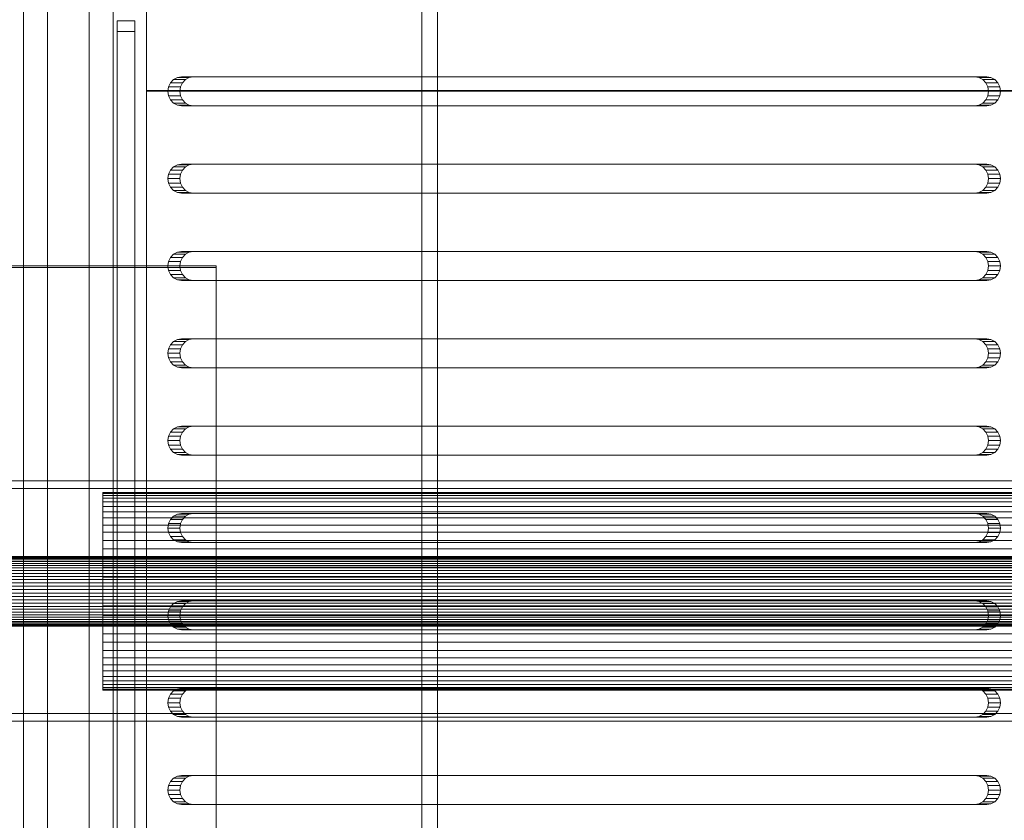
# Model space of a CAD drawing. Header units: millimetres. Extents: x -3490 to 61924, y -72580 to 6847.
# Tile 669 of 1056: x 27278 to 27447, y -18053 to -17915. Entities that reach past the tile are written whole.
import ezdxf

# ---------------------------------------------------------------- set-up
doc = ezdxf.new("R2010")
doc.units = ezdxf.units.MM
doc.layers.add('superior_bajante_movil', color=7, linetype='Continuous', lineweight=0)
doc.layers.add('superior_C09', color=7, linetype='Continuous', lineweight=0)

msp = doc.modelspace()

# ---------------------------------------------------------------- linework, layer by layer
at = {"layer": 'superior_bajante_movil'}
for p, q in [((27278.989, -17792), (27278.989, -18168)), ((27283.093, -18168), (27283.093, -17792)), ((27290.265, -18168), (27290.265, -17792)), ((27294.369, -17792), (27294.369, -18168)), ((27347.371, -18080), (27347.371, -17880)), ((27350.067, -17880), (27350.067, -18080)), ((27304.735, -17925.477), (27304.215, -17926.031)), ((27305.39, -17925.122), (27304.735, -17925.477)), ((27304.735, -17925.477), (27306.787, -17925.477)), ((27306.116, -17925), (27305.39, -17925.122)), ((27305.39, -17925.122), (27307.442, -17925.122)), ((27306.116, -17925), (27308.168, -17925)), ((27442.371, -17925), (27306.116, -17925)), ((27306.267, -17926.031), (27306.787, -17925.477)), ((27306.787, -17925.477), (27307.442, -17925.122)), ((27307.442, -17925.122), (27308.168, -17925)), ((27308.168, -17925), (27444.423, -17925)), ((27442.371, -17925), (27444.423, -17925)), ((27443.097, -17925.122), (27442.371, -17925)), ((27443.097, -17925.122), (27445.149, -17925.122)), ((27443.752, -17925.477), (27443.097, -17925.122)), ((27443.752, -17925.477), (27445.804, -17925.477)), ((27444.272, -17926.031), (27443.752, -17925.477)), ((27444.423, -17925), (27445.149, -17925.122)), ((27445.149, -17925.122), (27445.804, -17925.477)), ((27445.804, -17925.477), (27446.324, -17926.031)), ((27303.881, -17926.727), (27303.766, -17927.5)), ((27303.766, -17927.5), (27303.881, -17928.273)), ((27303.766, -17927.5), (27305.818, -17927.5)), ((27304.215, -17926.031), (27303.881, -17926.727)), ((27303.881, -17926.727), (27305.933, -17926.727)), ((27304.215, -17926.031), (27306.267, -17926.031)), ((27305.818, -17927.5), (27305.933, -17926.727)), ((27305.933, -17928.273), (27305.818, -17927.5)), ((27305.933, -17926.727), (27306.267, -17926.031)), ((27444.272, -17926.031), (27446.324, -17926.031)), ((27444.605, -17926.727), (27444.272, -17926.031)), ((27444.605, -17926.727), (27446.657, -17926.727)), ((27444.72, -17927.5), (27444.605, -17926.727)), ((27444.605, -17928.273), (27444.72, -17927.5)), ((27444.72, -17927.5), (27446.772, -17927.5)), ((27446.324, -17926.031), (27446.657, -17926.727)), ((27446.657, -17926.727), (27446.772, -17927.5)), ((27446.772, -17927.5), (27446.657, -17928.273)), ((27303.881, -17928.273), (27304.215, -17928.969)), ((27303.881, -17928.273), (27305.933, -17928.273)), ((27304.215, -17928.969), (27304.735, -17929.523)), ((27304.215, -17928.969), (27306.267, -17928.969)), ((27306.267, -17928.969), (27305.933, -17928.273)), ((27306.787, -17929.523), (27306.267, -17928.969)), ((27443.752, -17929.523), (27444.272, -17928.969)), ((27444.272, -17928.969), (27444.605, -17928.273)), ((27444.272, -17928.969), (27446.324, -17928.969)), ((27444.605, -17928.273), (27446.657, -17928.273)), ((27446.324, -17928.969), (27445.804, -17929.523)), ((27446.657, -17928.273), (27446.324, -17928.969)), ((27304.735, -17929.523), (27305.39, -17929.878)), ((27304.735, -17929.523), (27306.787, -17929.523)), ((27305.39, -17929.878), (27306.116, -17930)), ((27305.39, -17929.878), (27307.442, -17929.878)), ((27308.168, -17930), (27306.116, -17930)), ((27306.116, -17930), (27442.371, -17930)), ((27307.442, -17929.878), (27306.787, -17929.523)), ((27308.168, -17930), (27307.442, -17929.878)), ((27444.423, -17930), (27308.168, -17930)), ((27442.371, -17930), (27443.097, -17929.878)), ((27442.371, -17930), (27444.423, -17930)), ((27443.097, -17929.878), (27443.752, -17929.523)), ((27443.097, -17929.878), (27445.149, -17929.878)), ((27443.752, -17929.523), (27445.804, -17929.523)), ((27445.149, -17929.878), (27444.423, -17930)), ((27445.804, -17929.523), (27445.149, -17929.878)), ((27304.215, -17941.031), (27303.881, -17941.727)), ((27304.735, -17940.477), (27304.215, -17941.031)), ((27304.215, -17941.031), (27306.267, -17941.031)), ((27305.39, -17940.122), (27304.735, -17940.477)), ((27304.735, -17940.477), (27306.787, -17940.477)), ((27306.116, -17940), (27305.39, -17940.122)), ((27305.39, -17940.122), (27307.442, -17940.122)), ((27305.933, -17941.727), (27306.267, -17941.031)), ((27306.116, -17940), (27308.168, -17940)), ((27442.371, -17940), (27306.116, -17940)), ((27306.267, -17941.031), (27306.787, -17940.477)), ((27306.787, -17940.477), (27307.442, -17940.122)), ((27307.442, -17940.122), (27308.168, -17940)), ((27308.168, -17940), (27444.423, -17940)), ((27442.371, -17940), (27444.423, -17940)), ((27443.097, -17940.122), (27442.371, -17940)), ((27443.097, -17940.122), (27445.149, -17940.122)), ((27443.752, -17940.477), (27443.097, -17940.122)), ((27443.752, -17940.477), (27445.804, -17940.477)), ((27444.272, -17941.031), (27443.752, -17940.477)), ((27444.272, -17941.031), (27446.324, -17941.031)), ((27444.605, -17941.727), (27444.272, -17941.031)), ((27444.423, -17940), (27445.149, -17940.122)), ((27445.149, -17940.122), (27445.804, -17940.477)), ((27445.804, -17940.477), (27446.324, -17941.031)), ((27446.324, -17941.031), (27446.657, -17941.727)), ((27303.881, -17941.727), (27303.766, -17942.5)), ((27303.766, -17942.5), (27303.881, -17943.273)), ((27303.766, -17942.5), (27305.818, -17942.5)), ((27303.881, -17941.727), (27305.933, -17941.727)), ((27305.818, -17942.5), (27305.933, -17941.727)), ((27305.933, -17943.273), (27305.818, -17942.5)), ((27444.605, -17941.727), (27446.657, -17941.727)), ((27444.72, -17942.5), (27444.605, -17941.727)), ((27444.605, -17943.273), (27444.72, -17942.5)), ((27444.72, -17942.5), (27446.772, -17942.5)), ((27446.657, -17941.727), (27446.772, -17942.5)), ((27446.772, -17942.5), (27446.657, -17943.273)), ((27303.881, -17943.273), (27304.215, -17943.969)), ((27303.881, -17943.273), (27305.933, -17943.273)), ((27304.215, -17943.969), (27304.735, -17944.523)), ((27304.215, -17943.969), (27306.267, -17943.969)), ((27304.735, -17944.523), (27305.39, -17944.878)), ((27304.735, -17944.523), (27306.787, -17944.523)), ((27306.267, -17943.969), (27305.933, -17943.273)), ((27306.787, -17944.523), (27306.267, -17943.969)), ((27307.442, -17944.878), (27306.787, -17944.523)), ((27443.097, -17944.878), (27443.752, -17944.523)), ((27443.752, -17944.523), (27444.272, -17943.969)), ((27443.752, -17944.523), (27445.804, -17944.523)), ((27444.272, -17943.969), (27444.605, -17943.273)), ((27444.272, -17943.969), (27446.324, -17943.969)), ((27444.605, -17943.273), (27446.657, -17943.273)), ((27445.804, -17944.523), (27445.149, -17944.878)), ((27446.324, -17943.969), (27445.804, -17944.523)), ((27446.657, -17943.273), (27446.324, -17943.969)), ((27305.39, -17944.878), (27306.116, -17945)), ((27305.39, -17944.878), (27307.442, -17944.878)), ((27308.168, -17945), (27306.116, -17945)), ((27306.116, -17945), (27442.371, -17945)), ((27308.168, -17945), (27307.442, -17944.878)), ((27444.423, -17945), (27308.168, -17945)), ((27442.371, -17945), (27443.097, -17944.878)), ((27442.371, -17945), (27444.423, -17945)), ((27443.097, -17944.878), (27445.149, -17944.878)), ((27445.149, -17944.878), (27444.423, -17945)), ((27304.215, -17956.031), (27303.881, -17956.727)), ((27304.735, -17955.477), (27304.215, -17956.031)), ((27304.215, -17956.031), (27306.267, -17956.031)), ((27305.39, -17955.122), (27304.735, -17955.477)), ((27304.735, -17955.477), (27306.787, -17955.477)), ((27306.116, -17955), (27305.39, -17955.122)), ((27305.39, -17955.122), (27307.442, -17955.122)), ((27305.933, -17956.727), (27306.267, -17956.031)), ((27306.116, -17955), (27308.168, -17955)), ((27442.371, -17955), (27306.116, -17955)), ((27306.267, -17956.031), (27306.787, -17955.477)), ((27306.787, -17955.477), (27307.442, -17955.122)), ((27307.442, -17955.122), (27308.168, -17955)), ((27308.168, -17955), (27444.423, -17955)), ((27442.371, -17955), (27444.423, -17955)), ((27443.097, -17955.122), (27442.371, -17955)), ((27443.097, -17955.122), (27445.149, -17955.122)), ((27443.752, -17955.477), (27443.097, -17955.122)), ((27443.752, -17955.477), (27445.804, -17955.477)), ((27444.272, -17956.031), (27443.752, -17955.477)), ((27444.272, -17956.031), (27446.324, -17956.031)), ((27444.605, -17956.727), (27444.272, -17956.031)), ((27444.423, -17955), (27445.149, -17955.122)), ((27445.149, -17955.122), (27445.804, -17955.477)), ((27445.804, -17955.477), (27446.324, -17956.031)), ((27446.324, -17956.031), (27446.657, -17956.727)), ((27303.881, -17956.727), (27303.766, -17957.5)), ((27303.766, -17957.5), (27303.881, -17958.273)), ((27303.766, -17957.5), (27305.818, -17957.5)), ((27303.881, -17956.727), (27305.933, -17956.727)), ((27305.818, -17957.5), (27305.933, -17956.727)), ((27305.933, -17958.273), (27305.818, -17957.5)), ((27444.605, -17956.727), (27446.657, -17956.727)), ((27444.72, -17957.5), (27444.605, -17956.727)), ((27444.605, -17958.273), (27444.72, -17957.5)), ((27444.72, -17957.5), (27446.772, -17957.5)), ((27446.657, -17956.727), (27446.772, -17957.5)), ((27446.772, -17957.5), (27446.657, -17958.273)), ((27303.881, -17958.273), (27304.215, -17958.969)), ((27303.881, -17958.273), (27305.933, -17958.273)), ((27304.215, -17958.969), (27304.735, -17959.523)), ((27304.215, -17958.969), (27306.267, -17958.969)), ((27304.735, -17959.523), (27305.39, -17959.878)), ((27304.735, -17959.523), (27306.787, -17959.523)), ((27306.267, -17958.969), (27305.933, -17958.273)), ((27306.787, -17959.523), (27306.267, -17958.969)), ((27307.442, -17959.878), (27306.787, -17959.523)), ((27443.097, -17959.878), (27443.752, -17959.523)), ((27443.752, -17959.523), (27444.272, -17958.969)), ((27443.752, -17959.523), (27445.804, -17959.523)), ((27444.272, -17958.969), (27444.605, -17958.273)), ((27444.272, -17958.969), (27446.324, -17958.969)), ((27444.605, -17958.273), (27446.657, -17958.273)), ((27445.804, -17959.523), (27445.149, -17959.878)), ((27446.324, -17958.969), (27445.804, -17959.523)), ((27446.657, -17958.273), (27446.324, -17958.969)), ((27305.39, -17959.878), (27306.116, -17960)), ((27305.39, -17959.878), (27307.442, -17959.878)), ((27308.168, -17960), (27306.116, -17960)), ((27306.116, -17960), (27442.371, -17960)), ((27308.168, -17960), (27307.442, -17959.878)), ((27444.423, -17960), (27308.168, -17960)), ((27442.371, -17960), (27443.097, -17959.878)), ((27442.371, -17960), (27444.423, -17960)), ((27443.097, -17959.878), (27445.149, -17959.878)), ((27445.149, -17959.878), (27444.423, -17960)), ((27304.215, -17971.031), (27303.881, -17971.727)), ((27304.735, -17970.477), (27304.215, -17971.031)), ((27304.215, -17971.031), (27306.267, -17971.031)), ((27305.39, -17970.122), (27304.735, -17970.477)), ((27304.735, -17970.477), (27306.787, -17970.477)), ((27306.116, -17970), (27305.39, -17970.122)), ((27305.39, -17970.122), (27307.442, -17970.122)), ((27305.933, -17971.727), (27306.267, -17971.031)), ((27306.116, -17970), (27308.168, -17970)), ((27442.371, -17970), (27306.116, -17970)), ((27306.267, -17971.031), (27306.787, -17970.477)), ((27306.787, -17970.477), (27307.442, -17970.122)), ((27307.442, -17970.122), (27308.168, -17970)), ((27308.168, -17970), (27444.423, -17970)), ((27442.371, -17970), (27444.423, -17970)), ((27443.097, -17970.122), (27442.371, -17970)), ((27443.097, -17970.122), (27445.149, -17970.122)), ((27443.752, -17970.477), (27443.097, -17970.122)), ((27443.752, -17970.477), (27445.804, -17970.477)), ((27444.272, -17971.031), (27443.752, -17970.477)), ((27444.272, -17971.031), (27446.324, -17971.031)), ((27444.605, -17971.727), (27444.272, -17971.031)), ((27444.423, -17970), (27445.149, -17970.122)), ((27445.149, -17970.122), (27445.804, -17970.477)), ((27445.804, -17970.477), (27446.324, -17971.031)), ((27446.324, -17971.031), (27446.657, -17971.727)), ((27303.881, -17971.727), (27303.766, -17972.5)), ((27303.766, -17972.5), (27303.881, -17973.273)), ((27303.766, -17972.5), (27305.818, -17972.5)), ((27303.881, -17971.727), (27305.933, -17971.727)), ((27303.881, -17973.273), (27304.215, -17973.969)), ((27303.881, -17973.273), (27305.933, -17973.273)), ((27305.818, -17972.5), (27305.933, -17971.727)), ((27305.933, -17973.273), (27305.818, -17972.5)), ((27306.267, -17973.969), (27305.933, -17973.273)), ((27444.272, -17973.969), (27444.605, -17973.273)), ((27444.605, -17971.727), (27446.657, -17971.727)), ((27444.72, -17972.5), (27444.605, -17971.727)), ((27444.605, -17973.273), (27444.72, -17972.5)), ((27444.605, -17973.273), (27446.657, -17973.273)), ((27444.72, -17972.5), (27446.772, -17972.5)), ((27446.657, -17973.273), (27446.324, -17973.969)), ((27446.657, -17971.727), (27446.772, -17972.5)), ((27446.772, -17972.5), (27446.657, -17973.273)), ((27304.215, -17973.969), (27304.735, -17974.523)), ((27304.215, -17973.969), (27306.267, -17973.969)), ((27304.735, -17974.523), (27305.39, -17974.878)), ((27304.735, -17974.523), (27306.787, -17974.523)), ((27305.39, -17974.878), (27306.116, -17975)), ((27305.39, -17974.878), (27307.442, -17974.878)), ((27308.168, -17975), (27306.116, -17975)), ((27306.116, -17975), (27442.371, -17975)), ((27306.787, -17974.523), (27306.267, -17973.969)), ((27307.442, -17974.878), (27306.787, -17974.523)), ((27308.168, -17975), (27307.442, -17974.878)), ((27444.423, -17975), (27308.168, -17975)), ((27442.371, -17975), (27443.097, -17974.878)), ((27442.371, -17975), (27444.423, -17975)), ((27443.097, -17974.878), (27443.752, -17974.523)), ((27443.097, -17974.878), (27445.149, -17974.878)), ((27443.752, -17974.523), (27444.272, -17973.969)), ((27443.752, -17974.523), (27445.804, -17974.523)), ((27444.272, -17973.969), (27446.324, -17973.969)), ((27445.149, -17974.878), (27444.423, -17975)), ((27445.804, -17974.523), (27445.149, -17974.878)), ((27446.324, -17973.969), (27445.804, -17974.523)), ((27305.39, -17985.122), (27304.735, -17985.477)), ((27306.116, -17985), (27305.39, -17985.122)), ((27305.39, -17985.122), (27307.442, -17985.122)), ((27306.116, -17985), (27308.168, -17985)), ((27442.371, -17985), (27306.116, -17985)), ((27306.787, -17985.477), (27307.442, -17985.122)), ((27307.442, -17985.122), (27308.168, -17985)), ((27308.168, -17985), (27444.423, -17985)), ((27442.371, -17985), (27444.423, -17985)), ((27443.097, -17985.122), (27442.371, -17985)), ((27443.097, -17985.122), (27445.149, -17985.122)), ((27443.752, -17985.477), (27443.097, -17985.122)), ((27444.423, -17985), (27445.149, -17985.122)), ((27445.149, -17985.122), (27445.804, -17985.477)), ((27303.881, -17986.727), (27303.766, -17987.5)), ((27304.215, -17986.031), (27303.881, -17986.727)), ((27303.881, -17986.727), (27305.933, -17986.727)), ((27304.735, -17985.477), (27304.215, -17986.031)), ((27304.215, -17986.031), (27306.267, -17986.031)), ((27304.735, -17985.477), (27306.787, -17985.477)), ((27305.818, -17987.5), (27305.933, -17986.727)), ((27305.933, -17986.727), (27306.267, -17986.031)), ((27306.267, -17986.031), (27306.787, -17985.477)), ((27443.752, -17985.477), (27445.804, -17985.477)), ((27444.272, -17986.031), (27443.752, -17985.477)), ((27444.272, -17986.031), (27446.324, -17986.031)), ((27444.605, -17986.727), (27444.272, -17986.031)), ((27444.605, -17986.727), (27446.657, -17986.727)), ((27444.72, -17987.5), (27444.605, -17986.727)), ((27445.804, -17985.477), (27446.324, -17986.031)), ((27446.324, -17986.031), (27446.657, -17986.727)), ((27446.657, -17986.727), (27446.772, -17987.5)), ((27303.766, -17987.5), (27303.881, -17988.273)), ((27303.766, -17987.5), (27305.818, -17987.5)), ((27303.881, -17988.273), (27304.215, -17988.969)), ((27303.881, -17988.273), (27305.933, -17988.273)), ((27305.933, -17988.273), (27305.818, -17987.5)), ((27306.267, -17988.969), (27305.933, -17988.273)), ((27444.272, -17988.969), (27444.605, -17988.273)), ((27444.605, -17988.273), (27444.72, -17987.5)), ((27444.605, -17988.273), (27446.657, -17988.273)), ((27444.72, -17987.5), (27446.772, -17987.5)), ((27446.657, -17988.273), (27446.324, -17988.969)), ((27446.772, -17987.5), (27446.657, -17988.273)), ((27304.215, -17988.969), (27304.735, -17989.523)), ((27304.215, -17988.969), (27306.267, -17988.969)), ((27304.735, -17989.523), (27305.39, -17989.878)), ((27304.735, -17989.523), (27306.787, -17989.523)), ((27305.39, -17989.878), (27306.116, -17990)), ((27305.39, -17989.878), (27307.442, -17989.878)), ((27308.168, -17990), (27306.116, -17990)), ((27306.116, -17990), (27442.371, -17990)), ((27306.787, -17989.523), (27306.267, -17988.969)), ((27307.442, -17989.878), (27306.787, -17989.523)), ((27308.168, -17990), (27307.442, -17989.878)), ((27444.423, -17990), (27308.168, -17990)), ((27442.371, -17990), (27443.097, -17989.878)), ((27442.371, -17990), (27444.423, -17990)), ((27443.097, -17989.878), (27443.752, -17989.523)), ((27443.097, -17989.878), (27445.149, -17989.878)), ((27443.752, -17989.523), (27444.272, -17988.969)), ((27443.752, -17989.523), (27445.804, -17989.523)), ((27444.272, -17988.969), (27446.324, -17988.969)), ((27445.149, -17989.878), (27444.423, -17990)), ((27445.804, -17989.523), (27445.149, -17989.878)), ((27446.324, -17988.969), (27445.804, -17989.523)), ((27305.39, -18000.122), (27304.735, -18000.477)), ((27306.116, -18000), (27305.39, -18000.122)), ((27305.39, -18000.122), (27307.442, -18000.122)), ((27306.116, -18000), (27308.168, -18000)), ((27442.371, -18000), (27306.116, -18000)), ((27306.787, -18000.477), (27307.442, -18000.122)), ((27307.442, -18000.122), (27308.168, -18000)), ((27308.168, -18000), (27444.423, -18000)), ((27442.371, -18000), (27444.423, -18000)), ((27443.097, -18000.122), (27442.371, -18000)), ((27443.097, -18000.122), (27445.149, -18000.122)), ((27443.752, -18000.477), (27443.097, -18000.122)), ((27444.423, -18000), (27445.149, -18000.122)), ((27445.149, -18000.122), (27445.804, -18000.477)), ((27303.881, -18001.727), (27303.766, -18002.5)), ((27304.215, -18001.031), (27303.881, -18001.727)), ((27303.881, -18001.727), (27305.933, -18001.727)), ((27304.735, -18000.477), (27304.215, -18001.031)), ((27304.215, -18001.031), (27306.267, -18001.031)), ((27304.735, -18000.477), (27306.787, -18000.477)), ((27305.818, -18002.5), (27305.933, -18001.727)), ((27305.933, -18001.727), (27306.267, -18001.031)), ((27306.267, -18001.031), (27306.787, -18000.477)), ((27443.752, -18000.477), (27445.804, -18000.477)), ((27444.272, -18001.031), (27443.752, -18000.477)), ((27444.272, -18001.031), (27446.324, -18001.031)), ((27444.605, -18001.727), (27444.272, -18001.031)), ((27444.605, -18001.727), (27446.657, -18001.727)), ((27444.72, -18002.5), (27444.605, -18001.727)), ((27445.804, -18000.477), (27446.324, -18001.031)), ((27446.324, -18001.031), (27446.657, -18001.727)), ((27446.657, -18001.727), (27446.772, -18002.5)), ((27303.766, -18002.5), (27303.881, -18003.273)), ((27303.766, -18002.5), (27305.818, -18002.5)), ((27303.881, -18003.273), (27304.215, -18003.969)), ((27303.881, -18003.273), (27305.933, -18003.273)), ((27305.933, -18003.273), (27305.818, -18002.5)), ((27306.267, -18003.969), (27305.933, -18003.273)), ((27444.272, -18003.969), (27444.605, -18003.273)), ((27444.605, -18003.273), (27444.72, -18002.5)), ((27444.605, -18003.273), (27446.657, -18003.273)), ((27444.72, -18002.5), (27446.772, -18002.5)), ((27446.657, -18003.273), (27446.324, -18003.969)), ((27446.772, -18002.5), (27446.657, -18003.273)), ((27304.215, -18003.969), (27304.735, -18004.523)), ((27304.215, -18003.969), (27306.267, -18003.969)), ((27304.735, -18004.523), (27305.39, -18004.878)), ((27304.735, -18004.523), (27306.787, -18004.523)), ((27305.39, -18004.878), (27306.116, -18005)), ((27305.39, -18004.878), (27307.442, -18004.878)), ((27308.168, -18005), (27306.116, -18005)), ((27306.116, -18005), (27442.371, -18005)), ((27306.787, -18004.523), (27306.267, -18003.969)), ((27307.442, -18004.878), (27306.787, -18004.523)), ((27308.168, -18005), (27307.442, -18004.878)), ((27444.423, -18005), (27308.168, -18005)), ((27442.371, -18005), (27443.097, -18004.878)), ((27442.371, -18005), (27444.423, -18005)), ((27443.097, -18004.878), (27443.752, -18004.523)), ((27443.097, -18004.878), (27445.149, -18004.878)), ((27443.752, -18004.523), (27444.272, -18003.969)), ((27443.752, -18004.523), (27445.804, -18004.523)), ((27444.272, -18003.969), (27446.324, -18003.969)), ((27445.149, -18004.878), (27444.423, -18005)), ((27445.804, -18004.523), (27445.149, -18004.878)), ((27446.324, -18003.969), (27445.804, -18004.523)), ((27304.735, -18015.477), (27304.215, -18016.031)), ((27305.39, -18015.122), (27304.735, -18015.477)), ((27304.735, -18015.477), (27306.787, -18015.477)), ((27306.116, -18015), (27305.39, -18015.122)), ((27305.39, -18015.122), (27307.442, -18015.122)), ((27306.116, -18015), (27308.168, -18015)), ((27442.371, -18015), (27306.116, -18015)), ((27306.267, -18016.031), (27306.787, -18015.477)), ((27306.787, -18015.477), (27307.442, -18015.122)), ((27307.442, -18015.122), (27308.168, -18015)), ((27308.168, -18015), (27444.423, -18015)), ((27442.371, -18015), (27444.423, -18015)), ((27443.097, -18015.122), (27442.371, -18015)), ((27443.097, -18015.122), (27445.149, -18015.122)), ((27443.752, -18015.477), (27443.097, -18015.122)), ((27443.752, -18015.477), (27445.804, -18015.477)), ((27444.272, -18016.031), (27443.752, -18015.477)), ((27444.423, -18015), (27445.149, -18015.122)), ((27445.149, -18015.122), (27445.804, -18015.477)), ((27445.804, -18015.477), (27446.324, -18016.031)), ((27303.881, -18016.727), (27303.766, -18017.5)), ((27304.215, -18016.031), (27303.881, -18016.727)), ((27303.881, -18016.727), (27305.933, -18016.727)), ((27304.215, -18016.031), (27306.267, -18016.031)), ((27305.818, -18017.5), (27305.933, -18016.727)), ((27305.933, -18016.727), (27306.267, -18016.031)), ((27444.272, -18016.031), (27446.324, -18016.031)), ((27444.605, -18016.727), (27444.272, -18016.031)), ((27444.605, -18016.727), (27446.657, -18016.727)), ((27444.72, -18017.5), (27444.605, -18016.727)), ((27446.324, -18016.031), (27446.657, -18016.727)), ((27446.657, -18016.727), (27446.772, -18017.5)), ((27303.766, -18017.5), (27303.881, -18018.273)), ((27303.766, -18017.5), (27305.818, -18017.5)), ((27303.881, -18018.273), (27304.215, -18018.969)), ((27303.881, -18018.273), (27305.933, -18018.273)), ((27304.215, -18018.969), (27304.735, -18019.523)), ((27304.215, -18018.969), (27306.267, -18018.969)), ((27305.933, -18018.273), (27305.818, -18017.5)), ((27306.267, -18018.969), (27305.933, -18018.273)), ((27306.787, -18019.523), (27306.267, -18018.969)), ((27443.752, -18019.523), (27444.272, -18018.969)), ((27444.272, -18018.969), (27444.605, -18018.273)), ((27444.272, -18018.969), (27446.324, -18018.969)), ((27444.605, -18018.273), (27444.72, -18017.5)), ((27444.605, -18018.273), (27446.657, -18018.273)), ((27444.72, -18017.5), (27446.772, -18017.5)), ((27446.324, -18018.969), (27445.804, -18019.523)), ((27446.657, -18018.273), (27446.324, -18018.969)), ((27446.772, -18017.5), (27446.657, -18018.273)), ((27304.735, -18019.523), (27305.39, -18019.878)), ((27304.735, -18019.523), (27306.787, -18019.523)), ((27305.39, -18019.878), (27306.116, -18020)), ((27305.39, -18019.878), (27307.442, -18019.878)), ((27308.168, -18020), (27306.116, -18020)), ((27306.116, -18020), (27442.371, -18020)), ((27307.442, -18019.878), (27306.787, -18019.523)), ((27308.168, -18020), (27307.442, -18019.878)), ((27444.423, -18020), (27308.168, -18020)), ((27442.371, -18020), (27443.097, -18019.878)), ((27442.371, -18020), (27444.423, -18020)), ((27443.097, -18019.878), (27443.752, -18019.523)), ((27443.097, -18019.878), (27445.149, -18019.878)), ((27443.752, -18019.523), (27445.804, -18019.523)), ((27445.149, -18019.878), (27444.423, -18020)), ((27445.804, -18019.523), (27445.149, -18019.878)), ((27304.735, -18030.477), (27304.215, -18031.031)), ((27305.39, -18030.122), (27304.735, -18030.477)), ((27304.735, -18030.477), (27306.787, -18030.477)), ((27306.116, -18030), (27305.39, -18030.122)), ((27305.39, -18030.122), (27307.442, -18030.122)), ((27306.116, -18030), (27308.168, -18030)), ((27442.371, -18030), (27306.116, -18030)), ((27306.267, -18031.031), (27306.787, -18030.477)), ((27306.787, -18030.477), (27307.442, -18030.122)), ((27307.442, -18030.122), (27308.168, -18030)), ((27308.168, -18030), (27444.423, -18030)), ((27442.371, -18030), (27444.423, -18030)), ((27443.097, -18030.122), (27442.371, -18030)), ((27443.097, -18030.122), (27445.149, -18030.122)), ((27443.752, -18030.477), (27443.097, -18030.122)), ((27443.752, -18030.477), (27445.804, -18030.477)), ((27444.272, -18031.031), (27443.752, -18030.477)), ((27444.423, -18030), (27445.149, -18030.122)), ((27445.149, -18030.122), (27445.804, -18030.477)), ((27445.804, -18030.477), (27446.324, -18031.031)), ((27303.881, -18031.727), (27303.766, -18032.5)), ((27303.766, -18032.5), (27303.881, -18033.273)), ((27303.766, -18032.5), (27305.818, -18032.5)), ((27304.215, -18031.031), (27303.881, -18031.727)), ((27303.881, -18031.727), (27305.933, -18031.727)), ((27304.215, -18031.031), (27306.267, -18031.031)), ((27305.818, -18032.5), (27305.933, -18031.727)), ((27305.933, -18033.273), (27305.818, -18032.5)), ((27305.933, -18031.727), (27306.267, -18031.031)), ((27444.272, -18031.031), (27446.324, -18031.031)), ((27444.605, -18031.727), (27444.272, -18031.031)), ((27444.605, -18031.727), (27446.657, -18031.727)), ((27444.72, -18032.5), (27444.605, -18031.727)), ((27444.605, -18033.273), (27444.72, -18032.5)), ((27444.72, -18032.5), (27446.772, -18032.5)), ((27446.324, -18031.031), (27446.657, -18031.727)), ((27446.657, -18031.727), (27446.772, -18032.5)), ((27446.772, -18032.5), (27446.657, -18033.273)), ((27303.881, -18033.273), (27304.215, -18033.969)), ((27303.881, -18033.273), (27305.933, -18033.273)), ((27304.215, -18033.969), (27304.735, -18034.523)), ((27304.215, -18033.969), (27306.267, -18033.969)), ((27306.267, -18033.969), (27305.933, -18033.273)), ((27306.787, -18034.523), (27306.267, -18033.969)), ((27443.752, -18034.523), (27444.272, -18033.969)), ((27444.272, -18033.969), (27444.605, -18033.273)), ((27444.272, -18033.969), (27446.324, -18033.969)), ((27444.605, -18033.273), (27446.657, -18033.273)), ((27446.324, -18033.969), (27445.804, -18034.523)), ((27446.657, -18033.273), (27446.324, -18033.969)), ((27304.735, -18034.523), (27305.39, -18034.878)), ((27304.735, -18034.523), (27306.787, -18034.523)), ((27305.39, -18034.878), (27306.116, -18035)), ((27305.39, -18034.878), (27307.442, -18034.878)), ((27308.168, -18035), (27306.116, -18035)), ((27306.116, -18035), (27442.371, -18035)), ((27307.442, -18034.878), (27306.787, -18034.523)), ((27308.168, -18035), (27307.442, -18034.878)), ((27444.423, -18035), (27308.168, -18035)), ((27442.371, -18035), (27443.097, -18034.878)), ((27442.371, -18035), (27444.423, -18035)), ((27443.097, -18034.878), (27443.752, -18034.523)), ((27443.097, -18034.878), (27445.149, -18034.878)), ((27443.752, -18034.523), (27445.804, -18034.523)), ((27445.149, -18034.878), (27444.423, -18035)), ((27445.804, -18034.523), (27445.149, -18034.878)), ((27304.215, -18046.031), (27303.881, -18046.727)), ((27304.735, -18045.477), (27304.215, -18046.031)), ((27304.215, -18046.031), (27306.267, -18046.031)), ((27305.39, -18045.122), (27304.735, -18045.477)), ((27304.735, -18045.477), (27306.787, -18045.477)), ((27306.116, -18045), (27305.39, -18045.122)), ((27305.39, -18045.122), (27307.442, -18045.122)), ((27305.933, -18046.727), (27306.267, -18046.031)), ((27306.116, -18045), (27308.168, -18045)), ((27442.371, -18045), (27306.116, -18045)), ((27306.267, -18046.031), (27306.787, -18045.477)), ((27306.787, -18045.477), (27307.442, -18045.122)), ((27307.442, -18045.122), (27308.168, -18045)), ((27308.168, -18045), (27444.423, -18045)), ((27442.371, -18045), (27444.423, -18045)), ((27443.097, -18045.122), (27442.371, -18045)), ((27443.097, -18045.122), (27445.149, -18045.122)), ((27443.752, -18045.477), (27443.097, -18045.122)), ((27443.752, -18045.477), (27445.804, -18045.477)), ((27444.272, -18046.031), (27443.752, -18045.477)), ((27444.272, -18046.031), (27446.324, -18046.031)), ((27444.605, -18046.727), (27444.272, -18046.031)), ((27444.423, -18045), (27445.149, -18045.122)), ((27445.149, -18045.122), (27445.804, -18045.477)), ((27445.804, -18045.477), (27446.324, -18046.031)), ((27446.324, -18046.031), (27446.657, -18046.727)), ((27303.881, -18046.727), (27303.766, -18047.5)), ((27303.766, -18047.5), (27303.881, -18048.273)), ((27303.766, -18047.5), (27305.818, -18047.5)), ((27303.881, -18046.727), (27305.933, -18046.727)), ((27305.818, -18047.5), (27305.933, -18046.727)), ((27305.933, -18048.273), (27305.818, -18047.5)), ((27444.605, -18046.727), (27446.657, -18046.727)), ((27444.72, -18047.5), (27444.605, -18046.727)), ((27444.605, -18048.273), (27444.72, -18047.5)), ((27444.72, -18047.5), (27446.772, -18047.5)), ((27446.657, -18046.727), (27446.772, -18047.5)), ((27446.772, -18047.5), (27446.657, -18048.273)), ((27303.881, -18048.273), (27304.215, -18048.969)), ((27303.881, -18048.273), (27305.933, -18048.273)), ((27304.215, -18048.969), (27304.735, -18049.523)), ((27304.215, -18048.969), (27306.267, -18048.969)), ((27306.267, -18048.969), (27305.933, -18048.273)), ((27306.787, -18049.523), (27306.267, -18048.969)), ((27443.752, -18049.523), (27444.272, -18048.969)), ((27444.272, -18048.969), (27444.605, -18048.273)), ((27444.272, -18048.969), (27446.324, -18048.969)), ((27444.605, -18048.273), (27446.657, -18048.273)), ((27446.324, -18048.969), (27445.804, -18049.523)), ((27446.657, -18048.273), (27446.324, -18048.969)), ((27304.735, -18049.523), (27305.39, -18049.878)), ((27304.735, -18049.523), (27306.787, -18049.523)), ((27305.39, -18049.878), (27306.116, -18050)), ((27305.39, -18049.878), (27307.442, -18049.878)), ((27308.168, -18050), (27306.116, -18050)), ((27306.116, -18050), (27442.371, -18050)), ((27307.442, -18049.878), (27306.787, -18049.523)), ((27308.168, -18050), (27307.442, -18049.878)), ((27444.423, -18050), (27308.168, -18050)), ((27442.371, -18050), (27443.097, -18049.878)), ((27442.371, -18050), (27444.423, -18050)), ((27443.097, -18049.878), (27443.752, -18049.523)), ((27443.097, -18049.878), (27445.149, -18049.878)), ((27443.752, -18049.523), (27445.804, -18049.523)), ((27445.149, -18049.878), (27444.423, -18050)), ((27445.804, -18049.523), (27445.149, -18049.878))]:
    msp.add_line(p, q, dxfattribs=at)
at = {"layer": 'superior_C09'}
for p, q in [((27300.067, -17857.295), (27300.067, -20597.295)), ((27300.067, -20597.449), (27300.067, -17857.449)), ((27300.067, -17862.551), (27300.067, -20602.551)), ((27300.067, -20602.705), (27300.067, -17862.705)), ((27295.067, -17915.431), (27295.067, -20535.588)), ((27298.067, -17915.431), (27295.067, -17915.431)), ((27295.067, -17915.431), (27295.067, -17917.217)), ((27298.067, -20535.588), (27298.067, -17915.431)), ((27298.067, -17917.217), (27298.067, -17915.431)), ((27295.067, -17917.217), (27298.067, -17917.217)), ((27295.067, -20537.374), (27295.067, -17917.217)), ((27298.067, -17917.217), (27298.067, -20537.374)), ((27300.067, -17927.357), (27300.067, -20527.54)), ((27700.067, -17927.357), (27300.067, -17927.357)), ((27300.067, -17927.357), (27300.067, -17927.51)), ((27300.067, -17927.51), (27700.067, -17927.51)), ((27300.067, -20527.693), (27300.067, -17927.51)), ((27312.067, -17957.471), (27229.067, -17957.471)), ((27229.067, -17957.778), (27312.067, -17957.778)), ((27312.067, -20497.732), (27312.067, -17957.471)), ((27312.067, -17957.778), (27312.067, -17957.471)), ((27312.067, -17957.778), (27312.067, -20498.038)), ((27775.067, -17994.423), (27225.067, -17994.423)), ((27225.067, -17995.699), (27775.067, -17995.699)), ((27292.567, -17996.894), (27292.567, -17996.399)), ((27292.567, -17996.399), (27292.567, -17996.556)), ((27292.567, -17996.399), (27707.567, -17996.399)), ((27292.567, -17996.556), (27292.567, -17997.359)), ((27292.567, -17996.556), (27707.567, -17996.556)), ((27292.567, -17998.023), (27292.567, -17996.894)), ((27292.567, -17996.894), (27707.567, -17996.894)), ((27292.567, -17997.359), (27292.567, -17998.778)), ((27292.567, -17997.359), (27707.567, -17997.359)), ((27292.567, -17999.742), (27292.567, -17998.023)), ((27292.567, -17998.023), (27707.567, -17998.023)), ((27292.567, -17998.778), (27292.567, -18000.758)), ((27292.567, -17998.778), (27707.567, -17998.778)), ((27292.567, -18001.985), (27292.567, -17999.742)), ((27292.567, -17999.742), (27707.567, -17999.742)), ((27292.567, -18000.758), (27292.567, -18003.223)), ((27292.567, -18000.758), (27707.567, -18000.758)), ((27292.567, -18004.665), (27292.567, -18001.985)), ((27292.567, -18001.985), (27707.567, -18001.985)), ((27292.567, -18003.223), (27292.567, -18006.078)), ((27292.567, -18003.223), (27707.567, -18003.223)), ((27292.567, -18007.681), (27292.567, -18004.665)), ((27292.567, -18004.665), (27707.567, -18004.665)), ((27292.567, -18006.078), (27292.567, -18009.214)), ((27292.567, -18006.078), (27707.567, -18006.078)), ((27240.067, -18007.384), (27760.067, -18007.384)), ((27240.067, -18007.44), (27760.067, -18007.44)), ((27240.067, -18007.559), (27760.067, -18007.559)), ((27240.067, -18007.723), (27760.067, -18007.723)), ((27240.067, -18007.958), (27760.067, -18007.958)), ((27240.067, -18008.224), (27760.067, -18008.224)), ((27240.067, -18008.564), (27760.067, -18008.564)), ((27292.567, -18010.915), (27292.567, -18007.681)), ((27292.567, -18007.681), (27707.567, -18007.681)), ((27240.067, -18008.923), (27760.067, -18008.923)), ((27240.067, -18009.356), (27760.067, -18009.356)), ((27240.067, -18009.793), (27760.067, -18009.793)), ((27240.067, -18010.302), (27760.067, -18010.302)), ((27292.567, -18009.214), (27292.567, -18012.509)), ((27292.567, -18009.214), (27707.567, -18009.214)), ((27240.067, -18010.801), (27760.067, -18010.801)), ((27240.067, -18011.366), (27760.067, -18011.366)), ((27240.067, -18011.907), (27760.067, -18011.907)), ((27292.567, -18014.244), (27292.567, -18010.915)), ((27292.567, -18010.915), (27707.567, -18010.915)), ((27240.067, -18012.508), (27760.067, -18012.508)), ((27240.067, -18013.07), (27760.067, -18013.07)), ((27240.067, -18013.683), (27760.067, -18013.683)), ((27292.567, -18012.509), (27292.567, -18015.838)), ((27292.567, -18012.509), (27707.567, -18012.509)), ((27240.067, -18014.245), (27760.067, -18014.245)), ((27240.067, -18014.846), (27760.067, -18014.846)), ((27240.067, -18015.387), (27760.067, -18015.387)), ((27292.567, -18017.54), (27292.567, -18014.244)), ((27292.567, -18014.244), (27707.567, -18014.244)), ((27240.067, -18015.953), (27760.067, -18015.953)), ((27240.067, -18016.451), (27760.067, -18016.451)), ((27240.067, -18016.96), (27760.067, -18016.96)), ((27292.567, -18015.838), (27292.567, -18019.072)), ((27292.567, -18015.838), (27707.567, -18015.838)), ((27240.067, -18017.397), (27760.067, -18017.397)), ((27240.067, -18017.83), (27760.067, -18017.83)), ((27240.067, -18018.189), (27760.067, -18018.189)), ((27240.067, -18018.529), (27760.067, -18018.529)), ((27240.067, -18018.795), (27760.067, -18018.795)), ((27292.567, -18020.675), (27292.567, -18017.54)), ((27292.567, -18017.54), (27707.567, -18017.54)), ((27240.067, -18019.03), (27760.067, -18019.03)), ((27240.067, -18019.194), (27760.067, -18019.194)), ((27240.067, -18019.313), (27760.067, -18019.313)), ((27760.067, -18019.369), (27240.067, -18019.369)), ((27292.567, -18019.072), (27292.567, -18022.088)), ((27292.567, -18019.072), (27707.567, -18019.072)), ((27292.567, -18023.53), (27292.567, -18020.675)), ((27292.567, -18020.675), (27707.567, -18020.675)), ((27292.567, -18022.088), (27292.567, -18024.768)), ((27292.567, -18022.088), (27707.567, -18022.088)), ((27292.567, -18025.995), (27292.567, -18023.53)), ((27292.567, -18023.53), (27707.567, -18023.53)), ((27292.567, -18024.768), (27292.567, -18027.011)), ((27292.567, -18024.768), (27707.567, -18024.768)), ((27292.567, -18027.975), (27292.567, -18025.995)), ((27292.567, -18025.995), (27707.567, -18025.995)), ((27292.567, -18027.011), (27292.567, -18028.73)), ((27292.567, -18027.011), (27707.567, -18027.011)), ((27292.567, -18029.394), (27292.567, -18027.975)), ((27292.567, -18027.975), (27707.567, -18027.975)), ((27292.567, -18028.73), (27292.567, -18029.859)), ((27292.567, -18028.73), (27707.567, -18028.73)), ((27292.567, -18030.197), (27292.567, -18029.394)), ((27292.567, -18029.394), (27707.567, -18029.394)), ((27292.567, -18029.859), (27292.567, -18030.354)), ((27292.567, -18029.859), (27707.567, -18029.859)), ((27292.567, -18030.354), (27292.567, -18030.197)), ((27292.567, -18030.197), (27707.567, -18030.197)), ((27707.567, -18030.354), (27292.567, -18030.354)), ((27225.067, -18034.371), (27775.067, -18034.371)), ((27775.067, -18035.647), (27225.067, -18035.647))]:
    msp.add_line(p, q, dxfattribs=at)

doc.saveas('drawing.dxf')
